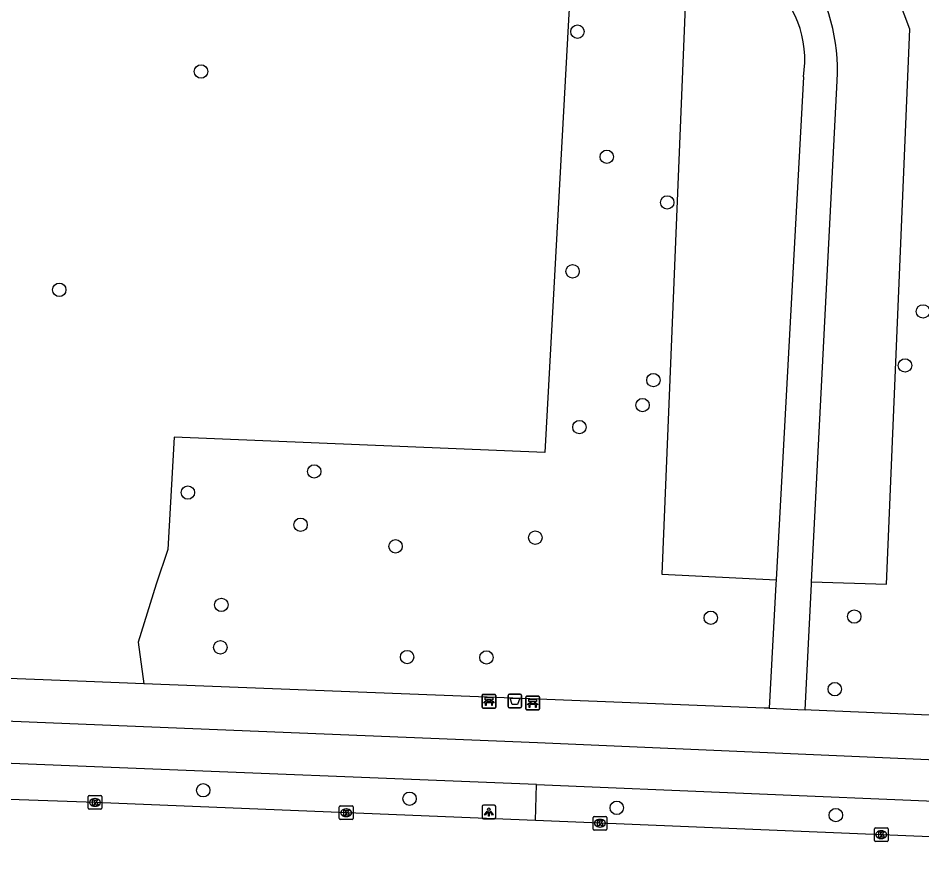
# Model space of a CAD drawing. Extents: x 160732 to 162105, y 387428 to 388479.
# Drawn here: x 160995 to 161061, y 387478.6 to 387541.3 of the extents above; entities that cross this region are included whole.
import ezdxf

# ---------------------------------------------------------------- set-up
doc = ezdxf.new("R2010")
doc.units = 0
for name, color, linetype in [('IMGEO_Afvalbak', 7, 'Continuous'), ('IMGEO_Bank', 7, 'Continuous'), ('IMGEO_Berm_groen', 7, 'Continuous'), ('IMGEO_Boom', 7, 'Continuous'), ('IMGEO_Fietspad_open', 7, 'Continuous'), ('IMGEO_Groenvoorziening', 7, 'Continuous'), ('IMGEO_Kolk', 7, 'Continuous'), ('IMGEO_Lichtpunt', 7, 'Continuous'), ('IMGEO_Rijbaan_lokaal_gesloten', 7, 'Continuous'), ('IMGEO_Voetpad_gesloten', 7, 'Continuous'), ('IMGEO_Voetpad_open', 7, 'Continuous')]:
    doc.layers.add(name, color=color, linetype=linetype)

msp = doc.modelspace()

# ---------------------------------------------------------------- linework, layer by layer
at = {"layer": 'IMGEO_Afvalbak'}
for p, q in [((161030.801, 387491.069), (161030.801, 387491.869)), ((161030.801, 387491.869), (161030.801, 387491.069)), ((161030.901, 387491.969), (161031.691, 387491.969)), ((161031.691, 387491.969), (161030.901, 387491.969)), ((161031.791, 387491.869), (161031.791, 387491.069)), ((161031.791, 387491.069), (161031.791, 387491.869)), ((161031.691, 387490.969), (161030.901, 387490.969)), ((161030.901, 387490.969), (161031.691, 387490.969))]:
    msp.add_line(p, q, dxfattribs=at)
msp.add_lwpolyline([(161030.944, 387491.683), (161031.648, 387491.683), (161031.499, 387491.213), (161031.093, 387491.213), (161030.944, 387491.683)], dxfattribs=at)
for centre, start, end in [((161030.901, 387491.869), 90, 180), ((161030.901, 387491.869), 90, 180), ((161031.691, 387491.869), 0, 90), ((161031.691, 387491.869), 360, 90), ((161030.901, 387491.069), 180, 270), ((161030.901, 387491.069), 180, 270), ((161031.691, 387491.069), 270, 0), ((161031.691, 387491.069), 270, 0)]:
    msp.add_arc(centre, 0.1, start, end, dxfattribs=at)
at = {"layer": 'IMGEO_Bank'}
for p, q in [((161028.898, 387491.021), (161028.898, 387491.862)), ((161028.898, 387491.862), (161028.898, 387491.021)), ((161028.973, 387491.946), (161029.814, 387491.946)), ((161029.814, 387491.946), (161028.973, 387491.946)), ((161029.207, 387491.452), (161029.207, 387491.558)), ((161029.251, 387491.558), (161029.251, 387491.452)), ((161029.539, 387491.564), (161029.257, 387491.564)), ((161029.257, 387491.446), (161029.539, 387491.446)), ((161029.545, 387491.452), (161029.545, 387491.558)), ((161029.589, 387491.558), (161029.589, 387491.452)), ((161029.898, 387491.871), (161029.898, 387491.03)), ((161029.898, 387491.03), (161029.898, 387491.871)), ((161032.096, 387490.895), (161032.096, 387491.736)), ((161032.096, 387491.736), (161032.096, 387490.895)), ((161032.171, 387491.82), (161033.012, 387491.82)), ((161033.012, 387491.82), (161032.171, 387491.82)), ((161032.405, 387491.326), (161032.405, 387491.432)), ((161032.449, 387491.432), (161032.449, 387491.326)), ((161032.737, 387491.438), (161032.455, 387491.438)), ((161032.743, 387491.326), (161032.743, 387491.432)), ((161032.787, 387491.432), (161032.787, 387491.326)), ((161033.096, 387491.745), (161033.096, 387490.904)), ((161033.096, 387490.904), (161033.096, 387491.745)), ((161029.823, 387490.946), (161028.982, 387490.946)), ((161028.982, 387490.946), (161029.823, 387490.946)), ((161029.595, 387491.344), (161029.202, 387491.344)), ((161033.021, 387490.82), (161032.18, 387490.82)), ((161032.18, 387490.82), (161033.021, 387490.82)), ((161032.793, 387491.218), (161032.4, 387491.218)), ((161032.455, 387491.32), (161032.737, 387491.32))]:
    msp.add_line(p, q, dxfattribs=at)
for points in [[(161029.145, 387491.344), (161029.003, 387491.344), (161029.115, 387491.446), (161029.201, 387491.446)], [(161029.201, 387491.564), (161029.115, 387491.564), (161029.115, 387491.725), (161029.678, 387491.725), (161029.678, 387491.564), (161029.595, 387491.564)], [(161029.595, 387491.446), (161029.678, 387491.446), (161029.79, 387491.344), (161029.651, 387491.344)], [(161032.399, 387491.438), (161032.313, 387491.438), (161032.313, 387491.599), (161032.876, 387491.599), (161032.876, 387491.438), (161032.793, 387491.438)], [(161029.195, 387491.337), (161029.195, 387491.13), (161029.152, 387491.13), (161029.152, 387491.337)], [(161029.645, 387491.337), (161029.645, 387491.13), (161029.601, 387491.13), (161029.601, 387491.337)], [(161032.343, 387491.218), (161032.201, 387491.218), (161032.313, 387491.32), (161032.399, 387491.32)], [(161032.393, 387491.211), (161032.393, 387491.004), (161032.35, 387491.004), (161032.35, 387491.211)], [(161032.793, 387491.32), (161032.876, 387491.32), (161032.988, 387491.218), (161032.849, 387491.218)], [(161032.843, 387491.211), (161032.843, 387491.004), (161032.799, 387491.004), (161032.799, 387491.211)]]:
    msp.add_lwpolyline(points, dxfattribs=at)
for centre, radius, start, end in [((161028.976, 387491.868), 0.0779, 92.4484, 184.28452), ((161028.976, 387491.868), 0.0779, 92.4484, 184.28452), ((161029.2, 387491.557), 0.00671, 2.89567, 87.10433), ((161029.2, 387491.453), 0.00671, 272.89567, 357.10433), ((161029.257, 387491.557), 0.00671, 92.89567, 177.10433), ((161029.257, 387491.453), 0.00671, 182.89567, 267.10433), ((161029.539, 387491.557), 0.00671, 2.89567, 87.10433), ((161029.539, 387491.453), 0.00671, 272.89567, 357.10433), ((161029.596, 387491.557), 0.00671, 92.89567, 177.10433), ((161029.596, 387491.453), 0.00671, 182.89567, 267.10433), ((161029.82, 387491.868), 0.0779, 2.4484, 94.28452), ((161029.82, 387491.868), 0.0779, 2.4484, 94.28452), ((161032.174, 387491.742), 0.0779, 92.4484, 184.28452), ((161032.174, 387491.742), 0.0779, 92.4484, 184.28452), ((161032.398, 387491.431), 0.00671, 2.89567, 87.10433), ((161032.455, 387491.431), 0.00671, 92.89567, 177.10433), ((161032.737, 387491.431), 0.00671, 2.89567, 87.10433), ((161032.794, 387491.431), 0.00671, 92.89567, 177.10433), ((161033.018, 387491.742), 0.0779, 2.4484, 94.28452), ((161033.018, 387491.742), 0.0779, 2.4484, 94.28452), ((161028.976, 387491.024), 0.0779, 182.4484, 274.28452), ((161028.976, 387491.024), 0.0779, 182.4484, 274.28452), ((161029.145, 387491.337), 0.00671, 2.89567, 87.10433), ((161029.202, 387491.337), 0.00671, 92.89567, 177.10433), ((161029.594, 387491.337), 0.00671, 2.89567, 87.10433), ((161029.651, 387491.337), 0.00671, 92.89567, 177.10433), ((161029.82, 387491.024), 0.0779, 272.4484, 4.28452), ((161029.82, 387491.024), 0.0779, 272.4484, 4.28452), ((161032.174, 387490.898), 0.0779, 182.4484, 274.28452), ((161032.174, 387490.898), 0.0779, 182.4484, 274.28452), ((161032.343, 387491.211), 0.00671, 2.89567, 87.10433), ((161032.4, 387491.211), 0.00671, 92.89567, 177.10433), ((161032.398, 387491.327), 0.00671, 272.89567, 357.10433), ((161032.455, 387491.327), 0.00671, 182.89567, 267.10433), ((161032.737, 387491.327), 0.00671, 272.89567, 357.10433), ((161032.794, 387491.327), 0.00671, 182.89567, 267.10433), ((161032.792, 387491.211), 0.00671, 2.89567, 87.10433), ((161032.849, 387491.211), 0.00671, 92.89567, 177.10433), ((161033.018, 387490.898), 0.0779, 272.4484, 4.28452), ((161033.018, 387490.898), 0.0779, 272.4484, 4.28452)]:
    msp.add_arc(centre, radius, start, end, dxfattribs=at)
at = {"layer": 'IMGEO_Berm_groen'}
msp.add_lwpolyline([(161032.79, 387482.739), (161032.863, 387485.379)], dxfattribs=at)
at = {"layer": 'IMGEO_Boom'}
for centre in [(161035.866, 387540.318), (161008.376, 387537.409), (161038.004, 387531.183), (161042.417, 387527.856), (161035.511, 387522.824), (160998.028, 387521.475), (161061.099, 387519.902), (161059.783, 387515.957), (161041.409, 387514.885), (161040.621, 387513.062), (161036.007, 387511.459), (161016.643, 387508.22), (161007.418, 387506.68), (161015.649, 387504.328), (161032.788, 387503.388), (161022.58, 387502.756), (161009.862, 387498.482), (161045.601, 387497.54), (161056.078, 387497.63), (161009.789, 387495.383), (161023.43, 387494.677), (161029.221, 387494.647), (161054.656, 387492.333), (161008.538, 387484.953), (161023.601, 387484.338), (161038.74, 387483.672), (161054.732, 387483.139)]:
    msp.add_circle(centre, 0.489, dxfattribs=at)
at = {"layer": 'IMGEO_Fietspad_open'}
for points in [[(160801.558, 387514.26), (160820.517, 387511.401), (160862.38, 387504.81), (160891.554, 387500.319), (160901.233, 387498.754), (160911.562, 387497.191), (160935.793, 387493.329), (160945.905, 387492.112), (160955.896, 387491.483), (160964.882, 387491.216), (161000, 387489.783), (161032.946, 387488.45), (161079.41, 387486.41), (161134.151, 387484.191)], [(161032.863, 387485.379), (161000, 387486.685), (160988.475, 387487.152), (160970.746, 387487.874)], [(161032.863, 387485.379), (161078.213, 387483.477), (161134.039, 387481.162)]]:
    msp.add_lwpolyline(points, dxfattribs=at)
at = {"layer": 'IMGEO_Groenvoorziening'}
for points in [[(161052.967, 387500.177), (161058.424, 387500), (161060.139, 387540.51), (161056.619, 387549.786), (161057.641, 387580.351), (161051.995, 387580.571)], [(161035.474, 387544.941), (161035.238, 387541.62), (161033.488, 387509.603), (161006.416, 387510.726), (161005.966, 387502.531), (161005.092, 387500), (161003.78, 387495.769), (161004.213, 387492.732)], [(161043.836, 387544.563), (161042.022, 387500.725), (161050.367, 387500.319)]]:
    msp.add_lwpolyline(points, dxfattribs=at)
at = {"layer": 'IMGEO_Kolk'}
for p, q in [((161000.135, 387483.642), (161000.135, 387484.494)), ((161000.21, 387484.568), (161001.062, 387484.568)), ((161000.623, 387484.348), (161000.648, 387484.348)), ((161001.136, 387484.494), (161001.136, 387483.642)), ((161001.062, 387483.568), (161000.21, 387483.568)), ((161000.646, 387483.788), (161000.621, 387483.788)), ((161018.477, 387482.887), (161018.477, 387483.739)), ((161018.552, 387483.813), (161019.404, 387483.813)), ((161018.965, 387483.593), (161018.99, 387483.593)), ((161019.478, 387483.739), (161019.478, 387482.887)), ((161018.988, 387483.033), (161018.963, 387483.033)), ((161037.008, 387482.123), (161037.008, 387482.975)), ((161037.083, 387483.049), (161037.935, 387483.049)), ((161038.009, 387482.975), (161038.009, 387482.123)), ((161019.404, 387482.813), (161018.552, 387482.813)), ((161037.519, 387482.269), (161037.494, 387482.269)), ((161037.496, 387482.829), (161037.521, 387482.829)), ((161057.623, 387482.215), (161058.475, 387482.215)), ((161037.935, 387482.049), (161037.083, 387482.049)), ((161057.548, 387481.289), (161057.548, 387482.141)), ((161058.036, 387481.995), (161058.061, 387481.995)), ((161058.549, 387482.141), (161058.549, 387481.289)), ((161058.475, 387481.215), (161057.623, 387481.215)), ((161058.059, 387481.435), (161058.034, 387481.435))]:
    msp.add_line(p, q, dxfattribs=at)
for points in [[(161000.135, 387483.642), (161000.135, 387484.494)], [(161000.21, 387484.568), (161001.062, 387484.568)], [(161000.456, 387484.268), (161000.579, 387484.268), (161000.579, 387484.117), (161000.709, 387484.268), (161000.873, 387484.268), (161000.727, 387484.117), (161000.88, 387483.868), (161000.728, 387483.868), (161000.643, 387484.032), (161000.579, 387483.965), (161000.579, 387483.868), (161000.456, 387483.868), (161000.456, 387484.268)], [(161001.136, 387484.494), (161001.136, 387483.642)], [(161001.062, 387483.568), (161000.21, 387483.568)], [(161018.477, 387482.887), (161018.477, 387483.739)], [(161018.552, 387483.813), (161019.404, 387483.813)], [(161018.798, 387483.513), (161018.921, 387483.513), (161018.921, 387483.362), (161019.051, 387483.513), (161019.215, 387483.513), (161019.069, 387483.362), (161019.222, 387483.113), (161019.07, 387483.113), (161018.985, 387483.277), (161018.921, 387483.21), (161018.921, 387483.113), (161018.798, 387483.113), (161018.798, 387483.513)], [(161019.478, 387483.739), (161019.478, 387482.887)], [(161037.008, 387482.123), (161037.008, 387482.975)], [(161037.083, 387483.049), (161037.935, 387483.049)], [(161038.009, 387482.975), (161038.009, 387482.123)], [(161019.404, 387482.813), (161018.552, 387482.813)], [(161037.329, 387482.749), (161037.452, 387482.749), (161037.452, 387482.598), (161037.582, 387482.749), (161037.746, 387482.749), (161037.6, 387482.598), (161037.753, 387482.349), (161037.601, 387482.349), (161037.516, 387482.513), (161037.452, 387482.446), (161037.452, 387482.349), (161037.329, 387482.349), (161037.329, 387482.749)], [(161057.623, 387482.215), (161058.475, 387482.215)], [(161037.935, 387482.049), (161037.083, 387482.049)], [(161057.548, 387481.289), (161057.548, 387482.141)], [(161057.869, 387481.915), (161057.992, 387481.915), (161057.992, 387481.764), (161058.122, 387481.915), (161058.286, 387481.915), (161058.14, 387481.764), (161058.293, 387481.515), (161058.141, 387481.515), (161058.056, 387481.679), (161057.992, 387481.612), (161057.992, 387481.515), (161057.869, 387481.515), (161057.869, 387481.915)], [(161058.549, 387482.141), (161058.549, 387481.289)], [(161058.475, 387481.215), (161057.623, 387481.215)]]:
    msp.add_lwpolyline(points, dxfattribs=at)
for centre, start, end in [((161000.212, 387484.492), 91.55205, 178.44795), ((161000.212, 387484.492), 91.55205, 178.44795), ((161001.06, 387484.492), 1.55205, 88.44795), ((161001.06, 387484.492), 1.55205, 88.44795), ((161000.212, 387483.644), 181.55205, 268.44795), ((161000.212, 387483.644), 181.55205, 268.44795), ((161001.06, 387483.644), 271.55205, 358.44795), ((161001.06, 387483.644), 271.55205, 358.44795), ((161018.554, 387483.737), 91.55205, 178.44795), ((161018.554, 387483.737), 91.55205, 178.44795), ((161019.402, 387483.737), 1.55205, 88.44795), ((161019.402, 387483.737), 1.55205, 88.44795), ((161018.554, 387482.889), 181.55205, 268.44795), ((161018.554, 387482.889), 181.55205, 268.44795), ((161019.402, 387482.889), 271.55205, 358.44795), ((161019.402, 387482.889), 271.55205, 358.44795), ((161037.085, 387482.973), 91.55205, 178.44795), ((161037.085, 387482.973), 91.55205, 178.44795), ((161037.933, 387482.973), 1.55205, 88.44795), ((161037.933, 387482.973), 1.55205, 88.44795), ((161057.625, 387482.139), 91.55205, 178.44795), ((161057.625, 387482.139), 91.55205, 178.44795), ((161058.473, 387482.139), 1.55205, 88.44795), ((161058.473, 387482.139), 1.55205, 88.44795), ((161037.085, 387482.125), 181.55205, 268.44795), ((161037.085, 387482.125), 181.55205, 268.44795), ((161037.933, 387482.125), 271.55205, 358.44795), ((161037.933, 387482.125), 271.55205, 358.44795), ((161057.625, 387481.291), 181.55205, 268.44795), ((161057.625, 387481.291), 181.55205, 268.44795), ((161058.473, 387481.291), 271.55205, 358.44795), ((161058.473, 387481.291), 271.55205, 358.44795)]:
    msp.add_arc(centre, 0.0765, start, end, dxfattribs=at)
for centre, major_axis, ratio, start_param, end_param in [((161000.622, 387484.068), (-0.387, 0.002), 0.722429, 4.712389, 7.853982), ((161000.647, 387484.068), (-0.39, 0.002), 0.717154, 1.570796, 4.712389), ((161018.964, 387483.313), (-0.387, 0.002), 0.722429, 4.712389, 7.853982), ((161018.989, 387483.313), (-0.39, 0.002), 0.717154, 1.570796, 4.712389), ((161037.495, 387482.549), (-0.387, 0.002), 0.722429, 4.712389, 7.853982), ((161037.52, 387482.549), (-0.39, 0.002), 0.717154, 1.570796, 4.712389), ((161058.035, 387481.715), (-0.387, 0.002), 0.722429, 4.712389, 7.853982), ((161058.06, 387481.715), (-0.39, 0.002), 0.717154, 1.570796, 4.712389)]:
    msp.add_ellipse(centre, major_axis=major_axis, ratio=ratio, start_param=start_param, end_param=end_param, dxfattribs=at)
at = {"layer": 'IMGEO_Lichtpunt'}
for p, q in [((161028.899, 387483.767), (161028.899, 387482.96)), ((161028.899, 387483.767), (161028.899, 387482.96)), ((161029.801, 387483.862), (161028.993, 387483.862)), ((161029.801, 387483.862), (161028.993, 387483.862)), ((161029.895, 387482.96), (161029.895, 387483.767)), ((161029.895, 387482.96), (161029.895, 387483.767)), ((161028.993, 387482.866), (161029.801, 387482.866)), ((161028.993, 387482.866), (161029.801, 387482.866))]:
    msp.add_line(p, q, dxfattribs=at)
for points in [[(161029.273, 387483.431), (161029.312, 387483.403), (161029.124, 387483.141), (161029.086, 387483.168), (161029.273, 387483.431)], [(161029.375, 387483.383), (161029.422, 387483.383), (161029.422, 387483.061), (161029.375, 387483.061), (161029.375, 387483.383)], [(161029.485, 387483.403), (161029.523, 387483.43), (161029.71, 387483.168), (161029.671, 387483.14), (161029.485, 387483.403)]]:
    msp.add_lwpolyline(points, dxfattribs=at)
msp.add_circle((161029.398, 387483.565), 0.0994, dxfattribs=at)
for centre, start, end in [((161028.993, 387483.767), 90, 180), ((161028.993, 387483.767), 90, 180), ((161029.801, 387483.767), 0, 90), ((161029.801, 387483.767), 0, 90), ((161028.993, 387482.96), 180, 270), ((161028.993, 387482.96), 180, 270), ((161029.801, 387482.96), 270, 0), ((161029.801, 387482.96), 270, 360)]:
    msp.add_arc(centre, 0.0946, start, end, dxfattribs=at)
at = {"layer": 'IMGEO_Rijbaan_lokaal_gesloten'}
for points in [[(161032.79, 387482.739), (161000, 387484.094), (160970.623, 387485.111)], [(161133.943, 387478.558), (161032.79, 387482.739)]]:
    msp.add_lwpolyline(points, dxfattribs=at)
at = {"layer": 'IMGEO_Voetpad_gesloten'}
for points in [[(161052.365, 387537.014), (161050.367, 387500.319)], [(161052.967, 387500.177), (161054.832, 387536.725)], [(161050.367, 387500.319), (161050.349, 387500), (161049.856, 387490.938)], [(161052.49, 387490.824), (161052.958, 387500), (161052.967, 387500.177)], [(161049.856, 387490.938), (161052.49, 387490.824)]]:
    msp.add_lwpolyline(points, dxfattribs=at)
for centre, radius, start, end in [((161041.319, 387537.507), 13.536, 356.69008, 33.96536), ((161044.71, 387538.247), 7.754, 350.85335, 51.04181)]:
    msp.add_arc(centre, radius, start, end, dxfattribs=at)
at = {"layer": 'IMGEO_Voetpad_open'}
for points in [[(161004.213, 387492.732), (161000, 387492.895), (160981.676, 387493.606)], [(161049.856, 387490.938), (161049.493, 387490.954), (161033.032, 387491.6), (161004.213, 387492.732)], [(161101.855, 387488.631), (161086.862, 387489.194), (161068.496, 387490.143), (161052.92, 387490.805), (161052.49, 387490.824)]]:
    msp.add_lwpolyline(points, dxfattribs=at)

doc.saveas('drawing.dxf')
